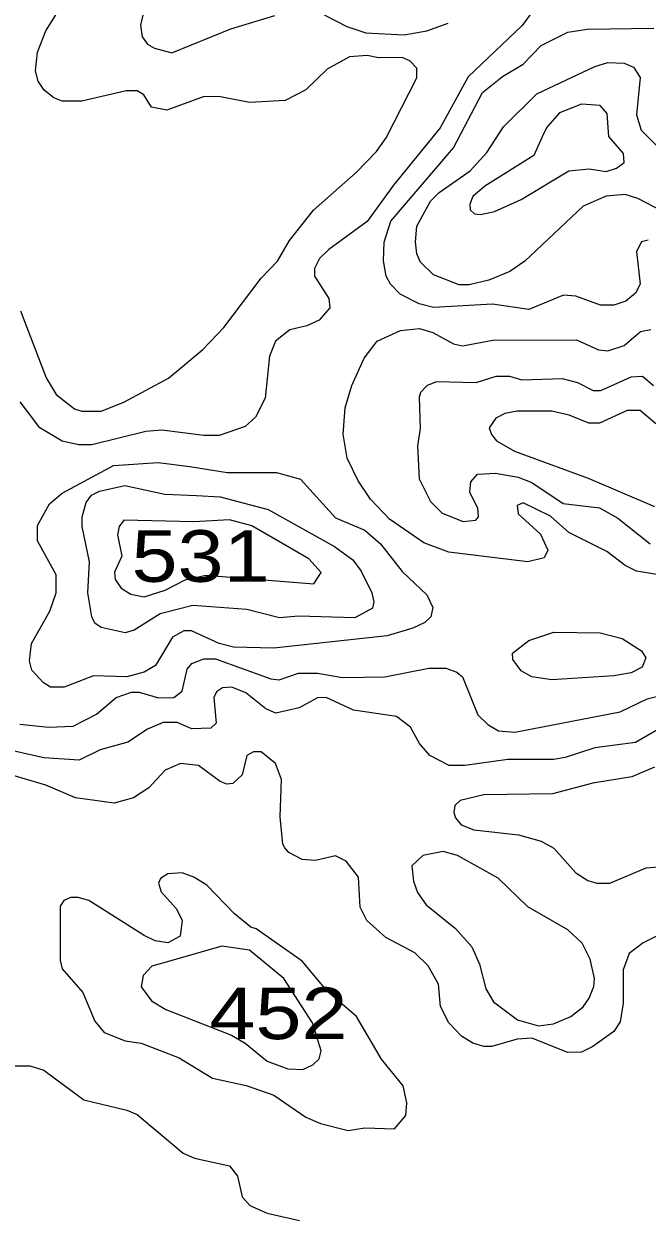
# Model space of a CAD drawing. Extents: x 577 to 602.9, y 7483.8 to 7511.6.
# Drawn here: x 593.029 to 593.996, y 7490.519 to 7492.363 of the extents above; entities that cross this region are included whole.
import ezdxf
from ezdxf.enums import TextEntityAlignment as Align

# ---------------------------------------------------------------- set-up
doc = ezdxf.new("R2010")
doc.units = 0
doc.header["$LTSCALE"] = 0.032
doc.layers.add('1', color=7, linetype='Continuous', lineweight=25)
doc.layers.add('2', color=7, linetype='Continuous', lineweight=13)
doc.layers.add('61', color=7, linetype='Continuous')

msp = doc.modelspace()

# ---------------------------------------------------------------- linework, layer by layer
at = {"layer": '1'}
msp.add_lwpolyline([(594.0218, 7492.0719), (593.982, 7492.0925), (593.9622, 7492.0989), (593.9327, 7492.0965), (593.897, 7492.0806), (593.8063, 7491.9955), (593.7832, 7491.9796), (593.7506, 7491.9661), (593.7204, 7491.959), (593.7045, 7491.959), (593.6648, 7491.9741), (593.6449, 7491.9939), (593.6393, 7492.0067), (593.6369, 7492.0257), (593.6393, 7492.0496), (593.66, 7492.0886), (593.6735, 7492.1021), (593.722, 7492.1355), (593.7475, 7492.164), (593.7737, 7492.2039), (593.8254, 7492.2548), (593.9152, 7492.2969), (593.9351, 7492.3033), (593.9606, 7492.3025), (593.9749, 7492.2961), (593.9852, 7492.2802), (593.9796, 7492.2222), (593.9868, 7492.1983), (594.0584, 7492.1275)], dxfattribs=at)
msp.add_lwpolyline([(593.2975, 7491.6322), (593.334, 7491.6305), (593.4087, 7491.6107), (593.5113, 7491.5534), (593.5399, 7491.5327), (593.5526, 7491.5152), (593.5693, 7491.4818), (593.5725, 7491.4675), (593.5701, 7491.458), (593.5431, 7491.4429), (593.4556, 7491.4453), (593.4262, 7491.4429), (593.3753, 7491.4556), (593.2918, 7491.462), (593.2409, 7491.4492), (593.2004, 7491.4238), (593.1869, 7491.4198), (593.1495, 7491.4278), (593.1399, 7491.4349), (593.1352, 7491.4445), (593.1288, 7491.4818), (593.1312, 7491.5296), (593.1201, 7491.5844), (593.1201, 7491.5995), (593.1264, 7491.6218), (593.1344, 7491.6329), (593.1471, 7491.6393), (593.1861, 7491.648), (593.2481, 7491.6345)], close=True, dxfattribs=at)
at = {"layer": '2'}
for points in [[(593.2195, 7492.3987), (593.2107, 7492.3613), (593.2131, 7492.343), (593.2211, 7492.3319), (593.2322, 7492.3255), (593.2592, 7492.3184), (593.3507, 7492.3557), (593.419, 7492.3764)], [(593.8254, 7492.3915), (593.8023, 7492.3605), (593.7188, 7492.281), (593.6751, 7492.2023), (593.6027, 7492.1132), (593.5622, 7492.0568), (593.5025, 7492.0138), (593.4882, 7491.9995), (593.4803, 7491.9844), (593.4803, 7491.9725), (593.5025, 7491.9375), (593.5041, 7491.9232), (593.4874, 7491.9041), (593.4684, 7491.8953), (593.4421, 7491.889), (593.4198, 7491.8715), (593.4103, 7491.8484), (593.4039, 7491.7832), (593.3888, 7491.7538), (593.3729, 7491.7395), (593.3324, 7491.7252), (593.3085, 7491.7252), (593.2433, 7491.7339), (593.2187, 7491.7315), (593.1352, 7491.7109), (593.1145, 7491.7109), (593.0891, 7491.7164), (593.0541, 7491.7371), (593.0238, 7491.7777)], [(593.0246, 7491.9184), (593.0644, 7491.815), (593.0795, 7491.7888), (593.1081, 7491.7665), (593.1193, 7491.7633), (593.1495, 7491.7633), (593.1845, 7491.7769), (593.2537, 7491.8142), (593.3069, 7491.8588), (593.3395, 7491.893), (593.3976, 7491.9693), (593.423, 7491.9955), (593.4413, 7492.0273), (593.4787, 7492.0743), (593.5447, 7492.1331), (593.5765, 7492.1657), (593.5916, 7492.1864), (593.6393, 7492.2794), (593.6393, 7492.2945), (593.6282, 7492.3057), (593.6163, 7492.3112), (593.5797, 7492.3104), (593.5622, 7492.3144), (593.5344, 7492.312), (593.5002, 7492.2929), (593.4668, 7492.2611), (593.435, 7492.2444), (593.3793, 7492.2412), (593.3348, 7492.25), (593.3093, 7492.2508), (593.2513, 7492.2293), (593.2274, 7492.2341), (593.2155, 7492.2532), (593.2051, 7492.2595), (593.1884, 7492.2595), (593.1193, 7492.2436), (593.0891, 7492.2436), (593.0763, 7492.2484), (593.0612, 7492.2603), (593.0517, 7492.2746), (593.0477, 7492.2905), (593.0509, 7492.3192), (593.0636, 7492.3526), (593.0827, 7492.3828)], [(593.4954, 7492.3772), (593.5304, 7492.3589), (593.5598, 7492.3494), (593.6194, 7492.3462), (593.6544, 7492.3526), (593.6878, 7492.3645)], [(593.9979, 7492.0281), (593.9876, 7492.0257), (593.9796, 7492.0106), (593.9852, 7491.9597), (593.9781, 7491.9462), (593.963, 7491.9335), (593.9447, 7491.9271), (593.924, 7491.9271), (593.8858, 7491.9415), (593.8667, 7491.9431), (593.8127, 7491.9208), (593.7562, 7491.9287), (593.6648, 7491.924), (593.6425, 7491.9295), (593.6131, 7491.9446), (593.598, 7491.9597), (593.5916, 7491.9725), (593.5876, 7491.9963), (593.5884, 7492.025), (593.5988, 7492.0576), (593.6958, 7492.1713), (593.7411, 7492.2571), (593.7721, 7492.2818), (593.8039, 7492.3009), (593.8317, 7492.3295), (593.8731, 7492.3502), (593.9033, 7492.355), (594.0067, 7492.3565)], [(594.0528, 7491.5033), (593.9796, 7491.5152), (593.9622, 7491.524), (593.9335, 7491.5455), (593.8747, 7491.5749), (593.8461, 7491.6003), (593.8039, 7491.621), (593.7944, 7491.617), (593.796, 7491.6043), (593.831, 7491.5725), (593.8421, 7491.5478), (593.8365, 7491.5359), (593.8111, 7491.5296), (593.6886, 7491.5447), (593.6497, 7491.559), (593.5964, 7491.5956), (593.567, 7491.6266), (593.5479, 7491.6552), (593.5312, 7491.6902), (593.5248, 7491.7276), (593.528, 7491.7681), (593.5383, 7491.8031), (593.5574, 7491.8452), (593.5773, 7491.8715), (593.6139, 7491.8882), (593.6433, 7491.8914), (593.664, 7491.885), (593.6958, 7491.8675), (593.7101, 7491.8643), (593.757, 7491.8731), (593.8866, 7491.8739), (593.9208, 7491.858)], [(593.9208, 7491.858), (593.9351, 7491.8564), (593.9606, 7491.8651), (593.986, 7491.8866), (594.0019, 7491.8898)], [(594.0059, 7491.8023), (593.9892, 7491.8166), (593.9709, 7491.8158), (593.924, 7491.7944), (593.9129, 7491.7944), (593.889, 7491.8071), (593.8651, 7491.8134), (593.8023, 7491.8111), (593.7832, 7491.8166), (593.7618, 7491.8166), (593.7308, 7491.8071), (593.6695, 7491.8087), (593.6552, 7491.8031), (593.6449, 7491.792), (593.6425, 7491.7848), (593.6441, 7491.7363), (593.6401, 7491.7093), (593.6425, 7491.6584), (593.66, 7491.6234), (593.6783, 7491.6051)], [(594.0099, 7491.7435), (593.9852, 7491.7641), (593.9653, 7491.7641), (593.9224, 7491.7443), (593.9057, 7491.7443), (593.8755, 7491.757), (593.8484, 7491.7633), (593.7944, 7491.7633), (593.7753, 7491.7594), (593.7618, 7491.7522), (593.7514, 7491.7371), (593.7546, 7491.7268), (593.7626, 7491.7172), (593.7904, 7491.7013), (593.9049, 7491.6592), (594.0075, 7491.6154)], [(593.6783, 7491.6051), (593.7109, 7491.5924), (593.7308, 7491.594), (593.7347, 7491.5995), (593.7339, 7491.6123), (593.7212, 7491.6377), (593.7228, 7491.6536), (593.7331, 7491.6655), (593.761, 7491.6671), (593.796, 7491.6608), (593.8174, 7491.6528), (593.8659, 7491.6202), (593.9224, 7491.6131), (593.951, 7491.5971), (594.0011, 7491.5574)], [(593.0231, 7491.2783), (593.0676, 7491.2735), (593.1058, 7491.2751), (593.1423, 7491.2934), (593.1725, 7491.3196), (593.1964, 7491.3276), (593.2083, 7491.3276), (593.2385, 7491.3188), (593.2624, 7491.3196), (593.2751, 7491.3292), (593.2831, 7491.3634), (593.2902, 7491.3721), (593.3085, 7491.3793), (593.3268, 7491.3793), (593.4127, 7491.3483), (593.4254, 7491.3467), (593.4556, 7491.357), (593.485, 7491.357), (593.524, 7491.3506), (593.5892, 7491.3514), (593.6576, 7491.365), (593.6838, 7491.365), (593.7013, 7491.3586), (593.7101, 7491.3514), (593.7339, 7491.2926), (593.749, 7491.2775), (593.7657, 7491.2679), (593.7912, 7491.2656), (593.9542, 7491.2974), (593.9963, 7491.3172), (594.0496, 7491.3308)], [(594.0544, 7491.2934), (593.9781, 7491.2497), (593.9152, 7491.2417), (593.8691, 7491.2266), (593.8508, 7491.2234), (593.7801, 7491.2234), (593.7133, 7491.2139), (593.6894, 7491.2139), (593.6592, 7491.2298), (593.6433, 7491.2481), (593.629, 7491.2735), (593.6075, 7491.2902), (593.5407, 7491.2998), (593.4986, 7491.3196), (593.485, 7491.3188), (593.4564, 7491.3037), (593.4206, 7491.295), (593.4047, 7491.3021), (593.3737, 7491.3268), (593.3523, 7491.3355), (593.3379, 7491.3347), (593.3284, 7491.3284), (593.3244, 7491.3196), (593.3276, 7491.2799), (593.3197, 7491.2719), (593.2902, 7491.2711), (593.2672, 7491.2807), (593.2457, 7491.2807), (593.2211, 7491.2703), (593.1908, 7491.2505), (593.1479, 7491.2385), (593.1153, 7491.2226), (593.0604, 7491.2258), (592.9912, 7491.2417)], [(593.8946, 7490.7702), (593.8731, 7490.7694), (593.8174, 7490.7916), (593.7944, 7490.79), (593.7554, 7490.7789), (593.7427, 7490.7789), (593.726, 7490.7837), (593.7085, 7490.7948), (593.6886, 7490.8155), (593.6759, 7490.8409), (593.6727, 7490.8751), (593.6568, 7490.9038), (593.6361, 7490.9236), (593.5908, 7490.9475), (593.5614, 7490.9737), (593.551, 7490.9944), (593.5487, 7491.0413), (593.5296, 7491.066), (593.5129, 7491.0739), (593.4819, 7491.0668), (593.4612, 7491.0684), (593.4405, 7491.0795), (593.4342, 7491.0866), (593.431, 7491.0922), (593.427, 7491.1344), (593.4294, 7491.1924), (593.4198, 7491.2171), (593.3976, 7491.2353), (593.3857, 7491.2353), (593.3753, 7491.2298), (593.3682, 7491.1996), (593.3538, 7491.186), (593.3443, 7491.1852), (593.334, 7491.1892), (593.3006, 7491.2139), (593.2727, 7491.2171), (593.2489, 7491.2067), (593.2234, 7491.1797), (593.1996, 7491.1638), (593.1694, 7491.1558), (593.1097, 7491.1638), (593.0636, 7491.1837), (593.004, 7491.2012)], [(594.0075, 7491.2115), (593.9725, 7491.1964), (593.9121, 7491.1868), (593.8492, 7491.1701), (593.7427, 7491.1685), (593.7061, 7491.1598), (593.6982, 7491.1519), (593.6966, 7491.1415), (593.699, 7491.1328), (593.7077, 7491.1224), (593.7276, 7491.1145), (593.7968, 7491.1065), (593.8317, 7491.097), (593.8516, 7491.0859), (593.8858, 7491.0477), (593.9041, 7491.0358), (593.9184, 7491.0318), (593.9383, 7491.0318), (593.9948, 7491.0556), (594.0472, 7491.0596)], [(594.021, 7490.9546), (593.99, 7490.9395), (593.9685, 7490.9228), (593.959, 7490.8974), (593.959, 7490.8457), (593.9542, 7490.8171), (593.9447, 7490.802), (593.9121, 7490.7789), (593.8946, 7490.7702)], [(592.8521, 7490.8719), (592.8736, 7490.8505), (592.8903, 7490.8139), (592.8887, 7490.7566), (592.8903, 7490.7439), (592.8998, 7490.7312), (592.9205, 7490.7217), (592.9419, 7490.7209), (593.0103, 7490.7487), (593.039, 7490.7487), (593.0604, 7490.7423), (593.1224, 7490.6962), (593.1892, 7490.6803), (593.2051, 7490.6732), (593.2767, 7490.6135), (593.2942, 7490.6056), (593.3483, 7490.5936), (593.361, 7490.5777), (593.3682, 7490.5459), (593.3801, 7490.5324), (593.4071, 7490.5205), (593.4572, 7490.5093)]]:
    msp.add_lwpolyline(points, dxfattribs=at)
for points in [[(593.8357, 7492.1927), (593.8206, 7492.1593), (593.7443, 7492.1116), (593.726, 7492.0957), (593.7212, 7492.0838), (593.722, 7492.075), (593.7284, 7492.0687), (593.7379, 7492.0679), (593.7594, 7492.0727), (593.8007, 7492.091), (593.8747, 7492.1355), (593.9065, 7492.1387), (593.9327, 7492.1347), (593.9486, 7492.1395), (593.9606, 7492.1482), (593.9598, 7492.1625), (593.9367, 7492.1888), (593.9343, 7492.2245), (593.9232, 7492.2365), (593.8946, 7492.2389), (593.8604, 7492.2253), (593.8413, 7492.2039)], [(593.2871, 7491.6775), (593.3451, 7491.6679), (593.4214, 7491.6679), (593.4588, 7491.6576), (593.5129, 7491.5979), (593.5582, 7491.5789), (593.5829, 7491.5574), (593.6163, 7491.5145), (593.6544, 7491.4787), (593.664, 7491.4588), (593.6608, 7491.4445), (593.6512, 7491.4357), (593.633, 7491.427), (593.5932, 7491.4151), (593.4175, 7491.396), (593.3546, 7491.3976), (593.3324, 7491.4031), (593.2894, 7491.423), (593.2775, 7491.423), (593.26, 7491.4127), (593.2338, 7491.3689), (593.2163, 7491.3586), (593.1892, 7491.3514), (593.1376, 7491.353), (593.0922, 7491.3355), (593.0708, 7491.3355), (593.0596, 7491.3427), (593.0421, 7491.3618), (593.0382, 7491.3761), (593.0413, 7491.4031), (593.07, 7491.4532), (593.0795, 7491.4818), (593.0795, 7491.5097), (593.0509, 7491.5622), (593.0509, 7491.586), (593.0692, 7491.6194), (593.0891, 7491.6361), (593.1686, 7491.6791), (593.2377, 7491.6838)], [(593.3118, 7491.5089), (593.4795, 7491.4954), (593.4906, 7491.5129), (593.4715, 7491.5343), (593.4198, 7491.5645), (593.3833, 7491.5852), (593.3483, 7491.5948), (593.2934, 7491.5916), (593.1845, 7491.594), (593.1773, 7491.5844), (593.1749, 7491.5717), (593.1813, 7491.5383), (593.1702, 7491.5137), (593.171, 7491.5025), (593.1805, 7491.489), (593.1956, 7491.4795), (593.2163, 7491.4755), (593.2489, 7491.4858), (593.2799, 7491.5017)], [(593.9232, 7491.4198), (593.9574, 7491.4111), (593.9876, 7491.392), (593.994, 7491.3809), (593.9884, 7491.3665), (593.9717, 7491.3578), (593.9447, 7491.353), (593.8484, 7491.3467), (593.8174, 7491.3514), (593.8007, 7491.361), (593.788, 7491.3785), (593.7872, 7491.388), (593.8127, 7491.4079), (593.8516, 7491.4206)], [(593.6337, 7491.035), (593.6401, 7491.0175), (593.6536, 7490.9984), (593.699, 7490.9618), (593.7244, 7490.9332), (593.7363, 7490.9061), (593.7459, 7490.868), (593.7578, 7490.8481), (593.7952, 7490.8203), (593.8278, 7490.8107), (593.8508, 7490.8139), (593.8779, 7490.825), (593.897, 7490.8401), (593.9065, 7490.8537), (593.9136, 7490.8719), (593.9144, 7490.8839), (593.9081, 7490.9141), (593.8954, 7490.9387), (593.8731, 7490.9594), (593.8111, 7490.9952), (593.765, 7491.0397), (593.7021, 7491.0747), (593.6799, 7491.0811), (593.6481, 7491.0747), (593.6314, 7491.0588)], [(593.39, 7490.9609), (593.3817, 7490.9634), (593.3562, 7490.9841), (593.3133, 7491.0286), (593.2934, 7491.0413), (593.2751, 7491.0477), (593.2529, 7491.0461), (593.2417, 7491.0389), (593.2385, 7491.0318), (593.2425, 7491.0183), (593.2656, 7490.9928), (593.2751, 7490.9745), (593.2719, 7490.9499), (593.2529, 7490.9395), (593.233, 7490.9427), (593.2163, 7490.9507), (593.1304, 7491.0047), (593.1137, 7491.0095), (593.1018, 7491.0095), (593.0914, 7491.0047), (593.0859, 7490.996), (593.0859, 7490.9125), (593.0891, 7490.899), (593.1209, 7490.8624), (593.1399, 7490.8179), (593.1543, 7490.8004), (593.1869, 7490.7877), (593.2115, 7490.7837), (593.2704, 7490.7614), (593.322, 7490.7296), (593.3745, 7490.7185), (593.4175, 7490.7034), (593.4668, 7490.6692), (593.4898, 7490.6596), (593.5328, 7490.6485), (593.5582, 7490.6525), (593.6043, 7490.6509), (593.6218, 7490.6716), (593.6234, 7490.6914), (593.6178, 7490.7177), (593.5844, 7490.759), (593.5455, 7490.825), (593.501, 7490.8632), (593.4612, 7490.9109)], [(593.2576, 7490.9117), (593.2282, 7490.903), (593.2147, 7490.8886), (593.2115, 7490.8712), (593.2274, 7490.8497), (593.2497, 7490.8362), (593.3515, 7490.7964), (593.3729, 7490.7837), (593.4071, 7490.7559), (593.4389, 7490.7439), (593.462, 7490.7431), (593.4779, 7490.7503), (593.4874, 7490.7598), (593.4906, 7490.7718), (593.4771, 7490.8155), (593.4328, 7490.8839), (593.3797, 7490.9281), (593.3367, 7490.9341)]]:
    msp.add_lwpolyline(points, close=True, dxfattribs=at)

# ---------------------------------------------------------------- texts
at = {"layer": '61', "width": 1.2}
for s, p in [('531', (593.3036, 7491.4987)), ('452', (593.4244, 7490.7901))]:
    msp.add_text(s, height=0.08, dxfattribs=at).set_placement(p, align=Align.CENTER)

doc.saveas('drawing.dxf')
